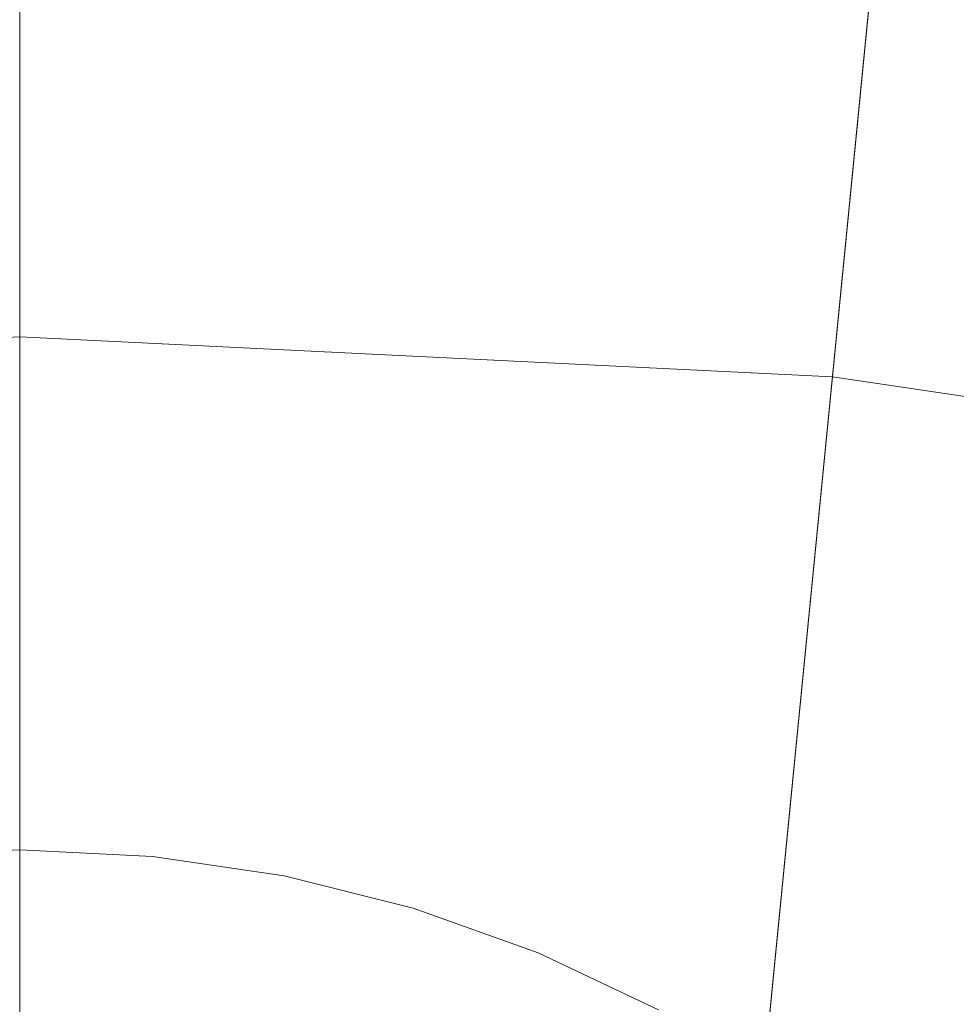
# Model space of a CAD drawing. Header units: millimetres. Extents: x 2270 to 2550, y -29847 to -29567.
# Tile 331 of 591: x 2410 to 2424, y -29594 to -29579. Entities that reach past the tile are written whole.
import ezdxf

# ---------------------------------------------------------------- set-up
doc = ezdxf.new("R2010")
doc.units = ezdxf.units.MM
doc.header["$LTSCALE"] = 25.4
doc.layers.add('Lighting-LED', color=7, linetype='Continuous', lineweight=5, true_color=0x000000)

msp = doc.modelspace()

# ---------------------------------------------------------------- linework, layer by layer
at = {"layer": 'Lighting-LED', "color": 18, "linetype": 'Continuous', "lineweight": 5, "true_color": 0x000000}
for points in [[(2410, -29707.5, -295.5), (2396.378, -29569.189, -295.5), (2410, -29568.515, -295.5)], [(2410, -29707.5, -295.5), (2410, -29568.515, -295.5), (2423.622, -29569.189, -295.5)], [(2410, -29707.5, -295.5), (2423.622, -29569.189, -295.5), (2437.114, -29571.189, -295.5)], [(2410, -29707.5, -295.5), (2437.114, -29571.189, -295.5), (2450.345, -29574.502, -295.5)], [(2410, -29574.126, -176.433), (2396.927, -29574.772, -176.433), (2397.854, -29584.179, -170.5), (2410, -29583.578, -170.5)], [(2423.073, -29574.772, -176.433), (2410, -29574.126, -176.433), (2410, -29583.578, -170.5), (2422.146, -29584.179, -170.5)], [(2410, -29707.5, -295.5), (2450.345, -29574.502, -295.5), (2463.185, -29579.099, -295.5)], [(2436.019, -29576.692, -176.433), (2423.073, -29574.772, -176.433), (2422.146, -29584.179, -170.5), (2434.175, -29585.963, -170.5)], [(2410, -29707.5, -295.5), (2463.185, -29579.099, -295.5), (2475.516, -29584.928, -295.5)], [(2410, -29583.578, -170.5), (2397.854, -29584.179, -170.5), (2410, -29707.5, -170.5)], [(2422.146, -29584.179, -170.5), (2410, -29583.578, -170.5), (2410, -29707.5, -170.5)], [(2397.854, -29584.179, -170.5), (2385.825, -29585.963, -170.5), (2410, -29707.5, -170.5)], [(2434.175, -29585.963, -170.5), (2422.146, -29584.179, -170.5), (2410, -29707.5, -170.5)], [(2410, -29707.5, -295.5), (2475.516, -29584.928, -295.5), (2487.214, -29591.942, -295.5)], [(2385.825, -29585.963, -170.5), (2374.028, -29588.916, -170.5), (2410, -29707.5, -170.5)], [(2445.972, -29588.916, -170.5), (2434.175, -29585.963, -170.5), (2410, -29707.5, -170.5)], [(2374.028, -29588.916, -170.5), (2362.579, -29593.016, -170.5), (2410, -29707.5, -170.5)], [(2457.421, -29593.016, -170.5), (2445.972, -29588.916, -170.5), (2410, -29707.5, -170.5)], [(2411.985, -29591.348, -293.913), (2411.985, -29591.348, -297.088), (2410, -29591.25, -297.088), (2410, -29591.25, -293.913)], [(2413.951, -29591.639, -293.913), (2413.951, -29591.639, -297.088), (2411.985, -29591.348, -297.088), (2411.985, -29591.348, -293.913)], [(2415.878, -29592.122, -293.913), (2415.878, -29592.122, -297.088), (2413.951, -29591.639, -297.088), (2413.951, -29591.639, -293.913)], [(2410, -29707.5, -295.5), (2487.214, -29591.942, -295.5), (2498.168, -29600.067, -295.5)], [(2417.749, -29592.791, -293.913), (2417.749, -29592.791, -297.088), (2415.878, -29592.122, -297.088), (2415.878, -29592.122, -293.913)], [(2419.546, -29593.641, -293.913), (2419.546, -29593.641, -297.088), (2417.749, -29592.791, -297.088), (2417.749, -29592.791, -293.913)], [(2362.579, -29593.016, -170.5), (2351.585, -29598.213, -170.5), (2410, -29707.5, -170.5)], [(2468.415, -29598.213, -170.5), (2457.421, -29593.016, -170.5), (2410, -29707.5, -170.5)]]:
    msp.add_3dface(points, dxfattribs=at)
for points, invisible_edges in [([(2408.015, -29591.348, -297.088), (2410, -29591.25, -297.088), (2411.985, -29591.348, -297.088), (2408.015, -29591.348, -297.088)], 12), ([(2408.015, -29591.348, -293.913), (2410, -29591.25, -293.913), (2411.985, -29591.348, -293.913), (2408.015, -29591.348, -293.913)], 12), ([(2397.154, -29595.847, -297.088), (2402.251, -29592.791, -297.088), (2411.985, -29591.348, -297.088), (2397.154, -29595.847, -297.088)], 15), ([(2397.154, -29595.847, -297.088), (2411.985, -29591.348, -297.088), (2422.846, -29595.847, -297.088), (2397.154, -29595.847, -297.088)], 15), ([(2397.154, -29595.847, -293.913), (2402.251, -29592.791, -293.913), (2411.985, -29591.348, -293.913), (2397.154, -29595.847, -293.913)], 15), ([(2397.154, -29595.847, -293.913), (2411.985, -29591.348, -293.913), (2422.846, -29595.847, -293.913), (2397.154, -29595.847, -293.913)], 15), ([(2402.251, -29592.791, -297.088), (2408.015, -29591.348, -297.088), (2411.985, -29591.348, -297.088), (2402.251, -29592.791, -297.088)], 15), ([(2402.251, -29592.791, -293.913), (2408.015, -29591.348, -293.913), (2411.985, -29591.348, -293.913), (2402.251, -29592.791, -293.913)], 15), ([(2411.985, -29591.348, -297.088), (2413.951, -29591.639, -297.088), (2417.749, -29592.791, -297.088), (2411.985, -29591.348, -297.088)], 14), ([(2411.985, -29591.348, -297.088), (2417.749, -29592.791, -297.088), (2422.846, -29595.847, -297.088), (2411.985, -29591.348, -297.088)], 15), ([(2411.985, -29591.348, -293.913), (2413.951, -29591.639, -293.913), (2417.749, -29592.791, -293.913), (2411.985, -29591.348, -293.913)], 14), ([(2411.985, -29591.348, -293.913), (2417.749, -29592.791, -293.913), (2422.846, -29595.847, -293.913), (2411.985, -29591.348, -293.913)], 15), ([(2413.951, -29591.639, -297.088), (2415.878, -29592.122, -297.088), (2417.749, -29592.791, -297.088), (2413.951, -29591.639, -297.088)], 12), ([(2413.951, -29591.639, -293.913), (2415.878, -29592.122, -293.913), (2417.749, -29592.791, -293.913), (2413.951, -29591.639, -293.913)], 12), ([(2417.749, -29592.791, -297.088), (2419.546, -29593.641, -297.088), (2422.846, -29595.847, -297.088), (2417.749, -29592.791, -297.088)], 14), ([(2417.749, -29592.791, -293.913), (2419.546, -29593.641, -293.913), (2422.846, -29595.847, -293.913), (2417.749, -29592.791, -293.913)], 14)]:
    msp.add_3dface(points, dxfattribs=dict(at, invisible_edges=invisible_edges))

doc.saveas('drawing.dxf')
